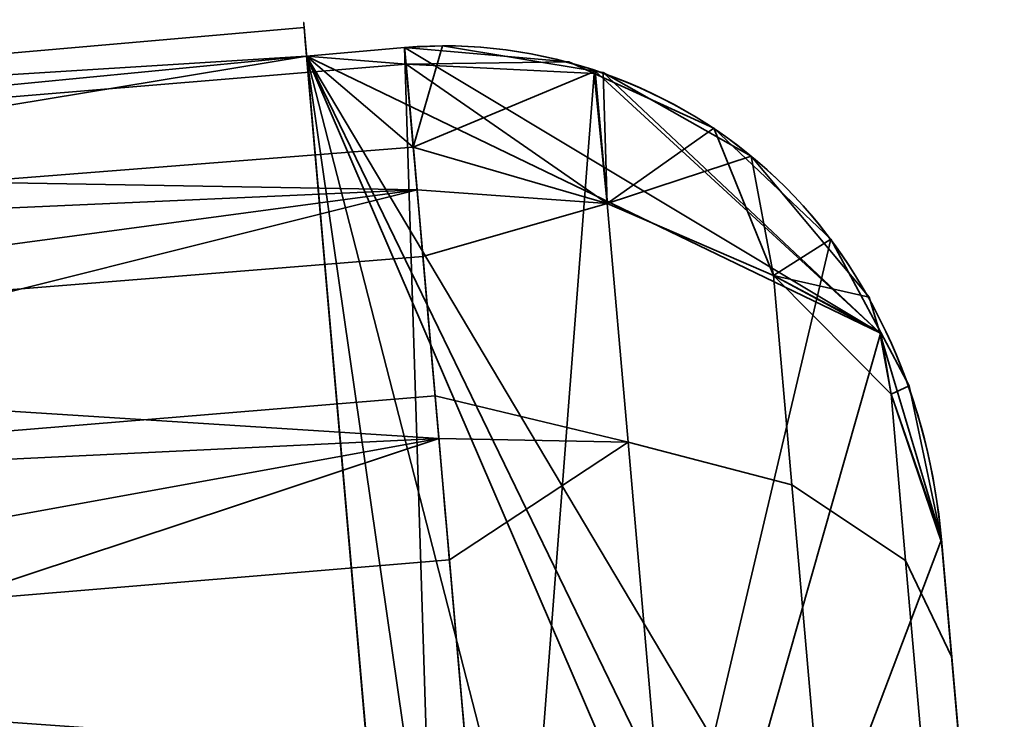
# Model space of a CAD drawing. Header units: millimetres. Extents: x -603 to 3703, y -121 to 193.
# Tile 660 of 1056: x 1978.62 to 1983.62, y -16.08 to -12.53. Entities that reach past the tile are written whole.
import ezdxf

# ---------------------------------------------------------------- set-up
doc = ezdxf.new("R2010")
doc.units = ezdxf.units.MM
doc.layers.add('152', color=7, linetype='Continuous', true_color=0xffffff)

# ---------------------------------------------------------------- blocks, each defined once
blk = doc.blocks.new('UG_SURFACE_061')
at = {"layer": '152', "color": 35, "linetype": 'Continuous', "lineweight": 35}
for points in [[(1974.1832, -13.0793, 1294.5139), (1980.0608, -12.5651, 1294.5139), (1980.0735, -12.7102, 1293.75)], [(1980.0735, -12.7102, 1296.25), (1980.0608, -12.5651, 1294.5139), (1974.1832, -13.0793, 1294.5139)], [(1974.1832, -13.0793, 140.5139), (1980.0608, -12.5651, 140.5139), (1980.0735, -12.7102, 139.75)], [(1980.0735, -12.7102, 142.25), (1980.0608, -12.5651, 140.5139), (1974.1832, -13.0793, 140.5139)], [(1974.1832, -13.0793, 1871.514), (1980.0608, -12.5651, 1871.514), (1980.0735, -12.7102, 1870.75)], [(1980.0735, -12.7102, 1873.25), (1980.0608, -12.5651, 1871.514), (1974.1832, -13.0793, 1871.514)], [(1974.1832, -13.0793, 717.5139), (1980.0608, -12.5651, 717.5139), (1980.0735, -12.7102, 716.75)], [(1980.0735, -12.7102, 719.25), (1980.0608, -12.5651, 717.5139), (1974.1832, -13.0793, 717.5139)], [(1980.0608, -12.5651, 1294.5139), (1980.0735, -12.7102, 1296.25), (1980.8542, -21.6338, 1296.25), (1980.8669, -21.779, 1294.5139)], [(1980.8669, -21.779, 1294.5139), (1980.8542, -21.6338, 1293.75), (1980.0735, -12.7102, 1293.75), (1980.0608, -12.5651, 1294.5139)], [(1980.0608, -12.5651, 140.5139), (1980.0735, -12.7102, 142.25), (1980.8542, -21.6338, 142.25), (1980.8669, -21.779, 140.5139)], [(1980.8669, -21.779, 140.5139), (1980.8542, -21.6338, 139.75), (1980.0735, -12.7102, 139.75), (1980.0608, -12.5651, 140.5139)], [(1980.0608, -12.5651, 1871.514), (1980.0735, -12.7102, 1873.25), (1980.8542, -21.6338, 1873.25), (1980.8669, -21.779, 1871.514)], [(1980.8669, -21.779, 1871.514), (1980.8542, -21.6338, 1870.75), (1980.0735, -12.7102, 1870.75), (1980.0608, -12.5651, 1871.514)], [(1980.0608, -12.5651, 717.5139), (1980.0735, -12.7102, 719.25), (1980.8542, -21.6338, 719.25), (1980.8669, -21.779, 717.5139)], [(1980.8669, -21.779, 717.5139), (1980.8542, -21.6338, 716.75), (1980.0735, -12.7102, 716.75), (1980.0608, -12.5651, 717.5139)], [(1982.9869, -14.1183, 1293.75), (1981.5409, -12.7869, 1293.75), (1980.7651, -12.6575, 1293.75), (1980.5716, -12.6666, 1293.75)], [(1980.616, -13.1734, 1292.7027), (1980.5716, -12.6666, 1293.75), (1980.7651, -12.6575, 1293.75)], [(1982.9869, -14.1183, 139.75), (1981.5409, -12.7869, 139.75), (1980.7651, -12.6575, 139.75), (1980.5716, -12.6666, 139.75)], [(1980.616, -13.1734, 138.7026), (1980.5716, -12.6666, 139.75), (1980.7651, -12.6575, 139.75)], [(1982.9869, -14.1183, 1870.75), (1981.5409, -12.7869, 1870.75), (1980.7651, -12.6575, 1870.75), (1980.5716, -12.6666, 1870.75)], [(1980.616, -13.1734, 1869.7026), (1980.5716, -12.6666, 1870.75), (1980.7651, -12.6575, 1870.75)], [(1982.9869, -14.1183, 716.75), (1981.5409, -12.7869, 716.75), (1980.7651, -12.6575, 716.75), (1980.5716, -12.6666, 716.75)], [(1980.616, -13.1734, 715.7026), (1980.5716, -12.6666, 716.75), (1980.7651, -12.6575, 716.75)], [(1980.616, -13.1734, 1292.7027), (1980.7651, -12.6575, 1293.75), (1981.5409, -12.7869, 1293.75)], [(1980.616, -13.1734, 138.7026), (1980.7651, -12.6575, 139.75), (1981.5409, -12.7869, 139.75)], [(1980.616, -13.1734, 1869.7026), (1980.7651, -12.6575, 1870.75), (1981.5409, -12.7869, 1870.75)], [(1980.616, -13.1734, 715.7026), (1980.7651, -12.6575, 716.75), (1981.5409, -12.7869, 716.75)], [(1974.1832, -13.0793, 1294.5139), (1974.2008, -13.2807, 1296.4369), (1980.0735, -12.7102, 1296.25)], [(1980.0735, -12.7102, 1293.75), (1974.2353, -13.6745, 1292.675), (1974.1832, -13.0793, 1294.5139)], [(1974.1832, -13.0793, 140.5139), (1974.2008, -13.2807, 142.4369), (1980.0735, -12.7102, 142.25)], [(1980.0735, -12.7102, 139.75), (1974.2353, -13.6745, 138.675), (1974.1832, -13.0793, 140.5139)], [(1974.1832, -13.0793, 1871.514), (1974.2008, -13.2807, 1873.4369), (1980.0735, -12.7102, 1873.25)], [(1980.0735, -12.7102, 1870.75), (1974.2353, -13.6745, 1869.675), (1974.1832, -13.0793, 1871.514)], [(1974.1832, -13.0793, 717.5139), (1974.2008, -13.2807, 719.4369), (1980.0735, -12.7102, 719.25)], [(1980.0735, -12.7102, 716.75), (1974.2353, -13.6745, 715.675), (1974.1832, -13.0793, 717.5139)], [(1980.0735, -12.7102, 1296.25), (1974.2008, -13.2807, 1296.4369), (1980.5789, -12.7506, 1296.4234)], [(1980.0735, -12.7102, 142.25), (1974.2008, -13.2807, 142.4369), (1980.5789, -12.7506, 142.4234)], [(1980.0735, -12.7102, 1873.25), (1974.2008, -13.2807, 1873.4369), (1980.5789, -12.7506, 1873.4235)], [(1980.0735, -12.7102, 719.25), (1974.2008, -13.2807, 719.4369), (1980.5789, -12.7506, 719.4234)], [(1980.616, -13.1734, 1292.7027), (1974.2353, -13.6745, 1292.675), (1980.0735, -12.7102, 1293.75)], [(1980.616, -13.1734, 138.7026), (1974.2353, -13.6745, 138.675), (1980.0735, -12.7102, 139.75)], [(1980.616, -13.1734, 1869.7026), (1974.2353, -13.6745, 1869.675), (1980.0735, -12.7102, 1870.75)], [(1980.616, -13.1734, 715.7026), (1974.2353, -13.6745, 715.675), (1980.0735, -12.7102, 716.75)], [(1980.5789, -12.7506, 1296.4234), (1980.5716, -12.6666, 1296.25), (1980.0735, -12.7102, 1296.25)], [(1980.0735, -12.7102, 1293.75), (1980.5716, -12.6666, 1293.75), (1980.616, -13.1734, 1292.7027)], [(1980.5716, -12.6666, 1293.75), (1980.0735, -12.7102, 1293.75), (1982.9869, -14.1183, 1293.75)], [(1980.8542, -21.6338, 1296.25), (1980.0735, -12.7102, 1296.25), (1980.5716, -12.6666, 1296.25)], [(1980.5789, -12.7506, 142.4234), (1980.5716, -12.6666, 142.25), (1980.0735, -12.7102, 142.25)], [(1980.0735, -12.7102, 139.75), (1980.5716, -12.6666, 139.75), (1980.616, -13.1734, 138.7026)], [(1980.5716, -12.6666, 139.75), (1980.0735, -12.7102, 139.75), (1982.9869, -14.1183, 139.75)], [(1980.8542, -21.6338, 142.25), (1980.0735, -12.7102, 142.25), (1980.5716, -12.6666, 142.25)], [(1980.5789, -12.7506, 1873.4235), (1980.5716, -12.6666, 1873.25), (1980.0735, -12.7102, 1873.25)], [(1980.0735, -12.7102, 1870.75), (1980.5716, -12.6666, 1870.75), (1980.616, -13.1734, 1869.7026)], [(1980.5716, -12.6666, 1870.75), (1980.0735, -12.7102, 1870.75), (1982.9869, -14.1183, 1870.75)], [(1980.8542, -21.6338, 1873.25), (1980.0735, -12.7102, 1873.25), (1980.5716, -12.6666, 1873.25)], [(1980.5789, -12.7506, 719.4234), (1980.5716, -12.6666, 719.25), (1980.0735, -12.7102, 719.25)], [(1980.0735, -12.7102, 716.75), (1980.5716, -12.6666, 716.75), (1980.616, -13.1734, 715.7026)], [(1980.5716, -12.6666, 716.75), (1980.0735, -12.7102, 716.75), (1982.9869, -14.1183, 716.75)], [(1980.8542, -21.6338, 719.25), (1980.0735, -12.7102, 719.25), (1980.5716, -12.6666, 719.25)], [(1980.0735, -12.7102, 1293.75), (1982.2779, -21.2932, 1293.75), (1982.829, -20.9134, 1293.75), (1983.3169, -20.254, 1293.75)], [(1980.0735, -12.7102, 1293.75), (1980.8542, -21.6338, 1293.75), (1981.3523, -21.5902, 1293.75)], [(1980.0735, -12.7102, 1293.75), (1983.4839, -19.7427, 1293.75), (1983.5795, -19.4497, 1293.75), (1983.6049, -18.6532, 1293.75)], [(1981.3523, -21.5902, 1293.75), (1982.162, -21.3731, 1293.75), (1982.2779, -21.2932, 1293.75), (1980.0735, -12.7102, 1293.75)], [(1983.3169, -20.254, 1293.75), (1983.4839, -19.7427, 1293.75), (1980.0735, -12.7102, 1293.75)], [(1983.6049, -18.6532, 1293.75), (1983.3, -15.1679, 1293.75), (1982.9869, -14.1183, 1293.75), (1980.0735, -12.7102, 1293.75)], [(1980.0735, -12.7102, 139.75), (1983.4839, -19.7427, 139.75), (1983.5795, -19.4497, 139.75), (1983.6049, -18.6532, 139.75)], [(1980.0735, -12.7102, 139.75), (1982.2779, -21.2932, 139.75), (1982.829, -20.9134, 139.75), (1983.3169, -20.254, 139.75)], [(1983.3169, -20.254, 139.75), (1983.4839, -19.7427, 139.75), (1980.0735, -12.7102, 139.75)], [(1980.0735, -12.7102, 139.75), (1980.8542, -21.6338, 139.75), (1981.3523, -21.5902, 139.75)], [(1981.3523, -21.5902, 139.75), (1982.162, -21.3731, 139.75), (1982.2779, -21.2932, 139.75), (1980.0735, -12.7102, 139.75)], [(1983.6049, -18.6532, 139.75), (1983.3, -15.1679, 139.75), (1982.9869, -14.1183, 139.75), (1980.0735, -12.7102, 139.75)], [(1980.0735, -12.7102, 1870.75), (1982.2779, -21.2932, 1870.75), (1982.829, -20.9134, 1870.75), (1983.3169, -20.254, 1870.75)], [(1980.0735, -12.7102, 1870.75), (1980.8542, -21.6338, 1870.75), (1981.3523, -21.5902, 1870.75)], [(1980.0735, -12.7102, 1870.75), (1983.4839, -19.7427, 1870.75), (1983.5795, -19.4497, 1870.75), (1983.6049, -18.6532, 1870.75)], [(1981.3523, -21.5902, 1870.75), (1982.162, -21.3731, 1870.75), (1982.2779, -21.2932, 1870.75), (1980.0735, -12.7102, 1870.75)], [(1983.3169, -20.254, 1870.75), (1983.4839, -19.7427, 1870.75), (1980.0735, -12.7102, 1870.75)], [(1983.6049, -18.6532, 1870.75), (1983.3, -15.1679, 1870.75), (1982.9869, -14.1183, 1870.75), (1980.0735, -12.7102, 1870.75)], [(1980.0735, -12.7102, 716.75), (1982.2779, -21.2932, 716.75), (1982.829, -20.9134, 716.75), (1983.3169, -20.254, 716.75)], [(1980.0735, -12.7102, 716.75), (1980.8542, -21.6338, 716.75), (1981.3523, -21.5902, 716.75)], [(1980.0735, -12.7102, 716.75), (1983.4839, -19.7427, 716.75), (1983.5795, -19.4497, 716.75), (1983.6049, -18.6532, 716.75)], [(1981.3523, -21.5902, 716.75), (1982.162, -21.3731, 716.75), (1982.2779, -21.2932, 716.75), (1980.0735, -12.7102, 716.75)], [(1983.3169, -20.254, 716.75), (1983.4839, -19.7427, 716.75), (1980.0735, -12.7102, 716.75)], [(1983.6049, -18.6532, 716.75), (1983.3, -15.1679, 716.75), (1982.9869, -14.1183, 716.75), (1980.0735, -12.7102, 716.75)], [(1980.5716, -12.6666, 1296.25), (1981.4067, -12.7399, 1296.25), (1981.5346, -12.7984, 1296.25), (1980.8542, -21.6338, 1296.25)], [(1981.4067, -12.7399, 1296.25), (1980.5716, -12.6666, 1296.25), (1980.5789, -12.7506, 1296.4234)], [(1980.5716, -12.6666, 142.25), (1981.4067, -12.7399, 142.25), (1981.5346, -12.7984, 142.25), (1980.8542, -21.6338, 142.25)], [(1981.4067, -12.7399, 142.25), (1980.5716, -12.6666, 142.25), (1980.5789, -12.7506, 142.4234)], [(1980.5716, -12.6666, 1873.25), (1981.4067, -12.7399, 1873.25), (1981.5346, -12.7984, 1873.25), (1980.8542, -21.6338, 1873.25)], [(1981.4067, -12.7399, 1873.25), (1980.5716, -12.6666, 1873.25), (1980.5789, -12.7506, 1873.4235)], [(1980.5716, -12.6666, 719.25), (1981.4067, -12.7399, 719.25), (1981.5346, -12.7984, 719.25), (1980.8542, -21.6338, 719.25)], [(1981.4067, -12.7399, 719.25), (1980.5716, -12.6666, 719.25), (1980.5789, -12.7506, 719.4234)], [(1980.6349, -13.3911, 1297.7473), (1980.5789, -12.7506, 1296.4234), (1974.2008, -13.2807, 1296.4369)], [(1980.6349, -13.3911, 143.7473), (1980.5789, -12.7506, 142.4234), (1974.2008, -13.2807, 142.4369)], [(1980.6349, -13.3911, 1874.7473), (1980.5789, -12.7506, 1873.4235), (1974.2008, -13.2807, 1873.4369)], [(1980.6349, -13.3911, 720.7473), (1980.5789, -12.7506, 719.4234), (1974.2008, -13.2807, 719.4369)], [(1980.5789, -12.7506, 1296.4234), (1981.5346, -12.7984, 1296.25), (1981.4067, -12.7399, 1296.25)], [(1980.5789, -12.7506, 142.4234), (1981.5346, -12.7984, 142.25), (1981.4067, -12.7399, 142.25)], [(1980.5789, -12.7506, 1873.4235), (1981.5346, -12.7984, 1873.25), (1981.4067, -12.7399, 1873.25)], [(1980.5789, -12.7506, 719.4234), (1981.5346, -12.7984, 719.25), (1981.4067, -12.7399, 719.25)], [(1981.6015, -13.4606, 1297.6348), (1981.5346, -12.7984, 1296.25), (1980.5789, -12.7506, 1296.4234)], [(1980.5789, -12.7506, 1296.4234), (1980.6349, -13.3911, 1297.7473), (1981.6015, -13.4606, 1297.6348)], [(1981.6015, -13.4606, 143.6349), (1981.5346, -12.7984, 142.25), (1980.5789, -12.7506, 142.4234)], [(1980.5789, -12.7506, 142.4234), (1980.6349, -13.3911, 143.7473), (1981.6015, -13.4606, 143.6349)], [(1981.6015, -13.4606, 1874.6349), (1981.5346, -12.7984, 1873.25), (1980.5789, -12.7506, 1873.4235)], [(1980.5789, -12.7506, 1873.4235), (1980.6349, -13.3911, 1874.7473), (1981.6015, -13.4606, 1874.6349)], [(1981.6015, -13.4606, 720.6349), (1981.5346, -12.7984, 719.25), (1980.5789, -12.7506, 719.4234)], [(1980.5789, -12.7506, 719.4234), (1980.6349, -13.3911, 720.7473), (1981.6015, -13.4606, 720.6349)], [(1981.5409, -12.7869, 1293.75), (1981.6015, -13.4606, 1292.3651), (1980.616, -13.1734, 1292.7027)], [(1981.5409, -12.7869, 139.75), (1981.6015, -13.4606, 138.3651), (1980.616, -13.1734, 138.7026)], [(1981.5409, -12.7869, 1870.75), (1981.6015, -13.4606, 1869.3651), (1980.616, -13.1734, 1869.7026)], [(1981.5409, -12.7869, 716.75), (1981.6015, -13.4606, 715.3651), (1980.616, -13.1734, 715.7026)], [(1980.8542, -21.6338, 1296.25), (1981.5346, -12.7984, 1296.25), (1982.1434, -13.0768, 1296.25), (1982.7384, -13.6414, 1296.25)], [(1980.8542, -21.6338, 142.25), (1981.5346, -12.7984, 142.25), (1982.1434, -13.0768, 142.25), (1982.7384, -13.6414, 142.25)], [(1980.8542, -21.6338, 1873.25), (1981.5346, -12.7984, 1873.25), (1982.1434, -13.0768, 1873.25), (1982.7384, -13.6414, 1873.25)], [(1980.8542, -21.6338, 719.25), (1981.5346, -12.7984, 719.25), (1982.1434, -13.0768, 719.25), (1982.7384, -13.6414, 719.25)], [(1982.1434, -13.0768, 1296.25), (1981.5346, -12.7984, 1296.25), (1981.6015, -13.4606, 1297.6348)], [(1982.1434, -13.0768, 142.25), (1981.5346, -12.7984, 142.25), (1981.6015, -13.4606, 143.6349)], [(1982.1434, -13.0768, 1873.25), (1981.5346, -12.7984, 1873.25), (1981.6015, -13.4606, 1874.6349)], [(1982.1434, -13.0768, 719.25), (1981.5346, -12.7984, 719.25), (1981.6015, -13.4606, 720.6349)], [(1981.5803, -12.7935, 1293.75), (1981.5409, -12.7869, 1293.75), (1982.9869, -14.1183, 1293.75)], [(1981.6015, -13.4606, 1292.3651), (1981.5409, -12.7869, 1293.75), (1981.5803, -12.7935, 1293.75)], [(1981.5803, -12.7935, 139.75), (1981.5409, -12.7869, 139.75), (1982.9869, -14.1183, 139.75)], [(1981.6015, -13.4606, 138.3651), (1981.5409, -12.7869, 139.75), (1981.5803, -12.7935, 139.75)], [(1981.5803, -12.7935, 1870.75), (1981.5409, -12.7869, 1870.75), (1982.9869, -14.1183, 1870.75)], [(1981.6015, -13.4606, 1869.3651), (1981.5409, -12.7869, 1870.75), (1981.5803, -12.7935, 1870.75)], [(1981.5803, -12.7935, 716.75), (1981.5409, -12.7869, 716.75), (1982.9869, -14.1183, 716.75)], [(1981.6015, -13.4606, 715.3651), (1981.5409, -12.7869, 716.75), (1981.5803, -12.7935, 716.75)], [(1982.9869, -14.1183, 1293.75), (1982.9327, -13.9368, 1293.75), (1982.3339, -13.2195, 1293.75), (1981.5803, -12.7935, 1293.75)], [(1981.6015, -13.4606, 1292.3651), (1981.5803, -12.7935, 1293.75), (1982.3339, -13.2195, 1293.75)], [(1982.9869, -14.1183, 139.75), (1982.9327, -13.9368, 139.75), (1982.3339, -13.2195, 139.75), (1981.5803, -12.7935, 139.75)], [(1981.6015, -13.4606, 138.3651), (1981.5803, -12.7935, 139.75), (1982.3339, -13.2195, 139.75)], [(1982.9869, -14.1183, 1870.75), (1982.9327, -13.9368, 1870.75), (1982.3339, -13.2195, 1870.75), (1981.5803, -12.7935, 1870.75)], [(1981.6015, -13.4606, 1869.3651), (1981.5803, -12.7935, 1870.75), (1982.3339, -13.2195, 1870.75)], [(1982.9869, -14.1183, 716.75), (1982.9327, -13.9368, 716.75), (1982.3339, -13.2195, 716.75), (1981.5803, -12.7935, 716.75)], [(1981.6015, -13.4606, 715.3651), (1981.5803, -12.7935, 716.75), (1982.3339, -13.2195, 716.75)], [(1981.6015, -13.4606, 1297.6348), (1982.4475, -13.8255, 1297.3146), (1982.1434, -13.0768, 1296.25)], [(1981.6015, -13.4606, 143.6349), (1982.4475, -13.8255, 143.3147), (1982.1434, -13.0768, 142.25)], [(1981.6015, -13.4606, 1874.6349), (1982.4475, -13.8255, 1874.3147), (1982.1434, -13.0768, 1873.25)], [(1981.6015, -13.4606, 720.6349), (1982.4475, -13.8255, 720.3147), (1982.1434, -13.0768, 719.25)], [(1982.7384, -13.6414, 1296.25), (1982.1434, -13.0768, 1296.25), (1982.4475, -13.8255, 1297.3146)], [(1982.7384, -13.6414, 142.25), (1982.1434, -13.0768, 142.25), (1982.4475, -13.8255, 143.3147)], [(1982.7384, -13.6414, 1873.25), (1982.1434, -13.0768, 1873.25), (1982.4475, -13.8255, 1874.3147)], [(1982.7384, -13.6414, 719.25), (1982.1434, -13.0768, 719.25), (1982.4475, -13.8255, 720.3147)], [(1974.2353, -13.6745, 1292.675), (1980.616, -13.1734, 1292.7027), (1980.6349, -13.3911, 1292.2527)], [(1974.2353, -13.6745, 138.675), (1980.616, -13.1734, 138.7026), (1980.6349, -13.3911, 138.2527)], [(1974.2353, -13.6745, 1869.675), (1980.616, -13.1734, 1869.7026), (1980.6349, -13.3911, 1869.2527)], [(1974.2353, -13.6745, 715.675), (1980.616, -13.1734, 715.7026), (1980.6349, -13.3911, 715.2527)], [(1981.6015, -13.4606, 1292.3651), (1980.6349, -13.3911, 1292.2527), (1980.616, -13.1734, 1292.7027)], [(1981.6015, -13.4606, 138.3651), (1980.6349, -13.3911, 138.2527), (1980.616, -13.1734, 138.7026)], [(1981.6015, -13.4606, 1869.3651), (1980.6349, -13.3911, 1869.2527), (1980.616, -13.1734, 1869.7026)], [(1981.6015, -13.4606, 715.3651), (1980.6349, -13.3911, 715.2527), (1980.616, -13.1734, 715.7026)], [(1982.3339, -13.2195, 1293.75), (1982.4475, -13.8255, 1292.6853), (1981.6015, -13.4606, 1292.3651)], [(1982.3339, -13.2195, 139.75), (1982.4475, -13.8255, 138.6853), (1981.6015, -13.4606, 138.3651)], [(1982.3339, -13.2195, 1870.75), (1982.4475, -13.8255, 1869.6853), (1981.6015, -13.4606, 1869.3651)], [(1982.3339, -13.2195, 716.75), (1982.4475, -13.8255, 715.6853), (1981.6015, -13.4606, 715.3651)], [(1982.4475, -13.8255, 1292.6853), (1982.3339, -13.2195, 1293.75), (1982.9327, -13.9368, 1293.75)], [(1982.4475, -13.8255, 138.6853), (1982.3339, -13.2195, 139.75), (1982.9327, -13.9368, 139.75)], [(1982.4475, -13.8255, 1869.6853), (1982.3339, -13.2195, 1870.75), (1982.9327, -13.9368, 1870.75)], [(1982.4475, -13.8255, 715.6853), (1982.3339, -13.2195, 716.75), (1982.9327, -13.9368, 716.75)], [(1974.2008, -13.2807, 1296.4369), (1974.2851, -14.2438, 1298.1114), (1980.6349, -13.3911, 1297.7473)], [(1974.2008, -13.2807, 142.4369), (1974.2851, -14.2438, 144.1115), (1980.6349, -13.3911, 143.7473)], [(1974.2008, -13.2807, 1873.4369), (1974.2851, -14.2438, 1875.1115), (1980.6349, -13.3911, 1874.7473)], [(1974.2008, -13.2807, 719.4369), (1974.2851, -14.2438, 721.1115), (1980.6349, -13.3911, 720.7473)], [(1974.3481, -14.9634, 1291.2381), (1974.2353, -13.6745, 1292.675), (1980.6349, -13.3911, 1292.2527)], [(1974.3481, -14.9634, 137.2381), (1974.2353, -13.6745, 138.675), (1980.6349, -13.3911, 138.2527)], [(1974.3481, -14.9634, 1868.2381), (1974.2353, -13.6745, 1869.675), (1980.6349, -13.3911, 1869.2527)], [(1974.3481, -14.9634, 714.238), (1974.2353, -13.6745, 715.675), (1980.6349, -13.3911, 715.2527)], [(1974.2851, -14.2438, 1298.1114), (1980.6646, -13.7296, 1298.0645), (1980.6349, -13.3911, 1297.7473)], [(1974.2851, -14.2438, 144.1115), (1980.6646, -13.7296, 144.0645), (1980.6349, -13.3911, 143.7473)], [(1974.2851, -14.2438, 1875.1115), (1980.6646, -13.7296, 1875.0645), (1980.6349, -13.3911, 1874.7473)], [(1974.2851, -14.2438, 721.1115), (1980.6646, -13.7296, 721.0645), (1980.6349, -13.3911, 720.7473)], [(1980.6349, -13.3911, 1292.2527), (1980.7265, -14.4374, 1291.2723), (1974.3481, -14.9634, 1291.2381)], [(1980.6349, -13.3911, 138.2527), (1980.7265, -14.4374, 137.2723), (1974.3481, -14.9634, 137.2381)], [(1980.6349, -13.3911, 1869.2527), (1980.7265, -14.4374, 1868.2723), (1974.3481, -14.9634, 1868.2381)], [(1980.6349, -13.3911, 715.2527), (1980.7265, -14.4374, 714.2723), (1974.3481, -14.9634, 714.238)], [(1980.7265, -14.4374, 1291.2723), (1980.6349, -13.3911, 1292.2527), (1981.6015, -13.4606, 1292.3651), (1981.7075, -14.673, 1291.2291)], [(1981.6015, -13.4606, 1297.6348), (1980.6349, -13.3911, 1297.7473), (1980.6646, -13.7296, 1298.0645)], [(1980.7265, -14.4374, 137.2723), (1980.6349, -13.3911, 138.2527), (1981.6015, -13.4606, 138.3651), (1981.7075, -14.673, 137.2292)], [(1981.6015, -13.4606, 143.6349), (1980.6349, -13.3911, 143.7473), (1980.6646, -13.7296, 144.0645)], [(1980.7265, -14.4374, 1868.2723), (1980.6349, -13.3911, 1869.2527), (1981.6015, -13.4606, 1869.3651), (1981.7075, -14.673, 1868.2292)], [(1981.6015, -13.4606, 1874.6349), (1980.6349, -13.3911, 1874.7473), (1980.6646, -13.7296, 1875.0645)], [(1980.7265, -14.4374, 714.2723), (1980.6349, -13.3911, 715.2527), (1981.6015, -13.4606, 715.3651), (1981.7075, -14.673, 714.2292)], [(1981.6015, -13.4606, 720.6349), (1980.6349, -13.3911, 720.7473), (1980.6646, -13.7296, 721.0645)], [(1980.6646, -13.7296, 1298.0645), (1980.7456, -14.6551, 1298.9317), (1981.7075, -14.673, 1298.7708), (1981.6015, -13.4606, 1297.6348)], [(1980.6646, -13.7296, 144.0645), (1980.7456, -14.6551, 144.9317), (1981.7075, -14.673, 144.7708), (1981.6015, -13.4606, 143.6349)], [(1980.6646, -13.7296, 1875.0645), (1980.7456, -14.6551, 1875.9317), (1981.7075, -14.673, 1875.7708), (1981.6015, -13.4606, 1874.6349)], [(1980.6646, -13.7296, 721.0645), (1980.7456, -14.6551, 721.9317), (1981.7075, -14.673, 721.7708), (1981.6015, -13.4606, 720.6349)], [(1981.7075, -14.673, 1291.2291), (1981.6015, -13.4606, 1292.3651), (1982.4475, -13.8255, 1292.6853), (1982.5407, -14.8905, 1291.6874)], [(1981.6015, -13.4606, 1297.6348), (1981.7075, -14.673, 1298.7708), (1982.5407, -14.8905, 1298.3125), (1982.4475, -13.8255, 1297.3146)], [(1981.7075, -14.673, 137.2292), (1981.6015, -13.4606, 138.3651), (1982.4475, -13.8255, 138.6853), (1982.5407, -14.8905, 137.6874)], [(1981.6015, -13.4606, 143.6349), (1981.7075, -14.673, 144.7708), (1982.5407, -14.8905, 144.3126), (1982.4475, -13.8255, 143.3147)], [(1981.7075, -14.673, 1868.2292), (1981.6015, -13.4606, 1869.3651), (1982.4475, -13.8255, 1869.6853), (1982.5407, -14.8905, 1868.6874)], [(1981.6015, -13.4606, 1874.6349), (1981.7075, -14.673, 1875.7708), (1982.5407, -14.8905, 1875.3126), (1982.4475, -13.8255, 1874.3147)], [(1981.7075, -14.673, 714.2292), (1981.6015, -13.4606, 715.3651), (1982.4475, -13.8255, 715.6853), (1982.5407, -14.8905, 714.6874)], [(1981.6015, -13.4606, 720.6349), (1981.7075, -14.673, 721.7708), (1982.5407, -14.8905, 721.3126), (1982.4475, -13.8255, 720.3147)], [(1982.7384, -13.6414, 1296.25), (1982.9916, -14.116, 1296.25), (1980.8542, -21.6338, 1296.25)], [(1982.7384, -13.6414, 142.25), (1982.9916, -14.116, 142.25), (1980.8542, -21.6338, 142.25)], [(1982.7384, -13.6414, 1873.25), (1982.9916, -14.116, 1873.25), (1980.8542, -21.6338, 1873.25)], [(1982.7384, -13.6414, 719.25), (1982.9916, -14.116, 719.25), (1980.8542, -21.6338, 719.25)], [(1982.9916, -14.116, 1296.25), (1982.7384, -13.6414, 1296.25), (1982.4475, -13.8255, 1297.3146)], [(1982.9916, -14.116, 142.25), (1982.7384, -13.6414, 142.25), (1982.4475, -13.8255, 143.3147)], [(1982.9916, -14.116, 1873.25), (1982.7384, -13.6414, 1873.25), (1982.4475, -13.8255, 1874.3147)], [(1982.9916, -14.116, 719.25), (1982.7384, -13.6414, 719.25), (1982.4475, -13.8255, 720.3147)], [(1980.7456, -14.6551, 1298.9317), (1980.6646, -13.7296, 1298.0645), (1974.2851, -14.2438, 1298.1114)], [(1980.7456, -14.6551, 144.9317), (1980.6646, -13.7296, 144.0645), (1974.2851, -14.2438, 144.1115)], [(1980.7456, -14.6551, 1875.9317), (1980.6646, -13.7296, 1875.0645), (1974.2851, -14.2438, 1875.1115)], [(1980.7456, -14.6551, 721.9317), (1980.6646, -13.7296, 721.0645), (1974.2851, -14.2438, 721.1115)], [(1982.4475, -13.8255, 1292.6853), (1982.9327, -13.9368, 1293.75), (1982.9869, -14.1183, 1293.75)], [(1982.9869, -14.1183, 1293.75), (1983.0444, -14.4302, 1293.1645), (1982.4475, -13.8255, 1292.6853)], [(1982.5407, -14.8905, 1291.6874), (1982.4475, -13.8255, 1292.6853), (1983.0444, -14.4302, 1293.1645), (1983.1183, -15.2747, 1292.3732)], [(1982.4475, -13.8255, 1297.3146), (1983.0444, -14.4302, 1296.8355), (1982.9916, -14.116, 1296.25)], [(1982.4475, -13.8255, 1297.3146), (1982.5407, -14.8905, 1298.3125), (1983.1183, -15.2747, 1297.6269), (1983.0444, -14.4302, 1296.8355)], [(1982.4475, -13.8255, 138.6853), (1982.9327, -13.9368, 139.75), (1982.9869, -14.1183, 139.75)], [(1982.9869, -14.1183, 139.75), (1983.0444, -14.4302, 139.1645), (1982.4475, -13.8255, 138.6853)], [(1982.5407, -14.8905, 137.6874), (1982.4475, -13.8255, 138.6853), (1983.0444, -14.4302, 139.1645), (1983.1183, -15.2747, 138.3732)], [(1982.4475, -13.8255, 143.3147), (1983.0444, -14.4302, 142.8355), (1982.9916, -14.116, 142.25)], [(1982.4475, -13.8255, 143.3147), (1982.5407, -14.8905, 144.3126), (1983.1183, -15.2747, 143.6268), (1983.0444, -14.4302, 142.8355)], [(1982.4475, -13.8255, 1869.6853), (1982.9327, -13.9368, 1870.75), (1982.9869, -14.1183, 1870.75)], [(1982.9869, -14.1183, 1870.75), (1983.0444, -14.4302, 1870.1645), (1982.4475, -13.8255, 1869.6853)], [(1982.5407, -14.8905, 1868.6874), (1982.4475, -13.8255, 1869.6853), (1983.0444, -14.4302, 1870.1645), (1983.1183, -15.2747, 1869.3732)], [(1982.4475, -13.8255, 1874.3147), (1983.0444, -14.4302, 1873.8354), (1982.9916, -14.116, 1873.25)], [(1982.4475, -13.8255, 1874.3147), (1982.5407, -14.8905, 1875.3126), (1983.1183, -15.2747, 1874.6269), (1983.0444, -14.4302, 1873.8354)], [(1982.4475, -13.8255, 715.6853), (1982.9327, -13.9368, 716.75), (1982.9869, -14.1183, 716.75)], [(1982.9869, -14.1183, 716.75), (1983.0444, -14.4302, 716.1645), (1982.4475, -13.8255, 715.6853)], [(1982.5407, -14.8905, 714.6874), (1982.4475, -13.8255, 715.6853), (1983.0444, -14.4302, 716.1645), (1983.1183, -15.2747, 715.3732)], [(1982.4475, -13.8255, 720.3147), (1983.0444, -14.4302, 719.8355), (1982.9916, -14.116, 719.25)], [(1982.4475, -13.8255, 720.3147), (1982.5407, -14.8905, 721.3126), (1983.1183, -15.2747, 720.6268), (1983.0444, -14.4302, 719.8355)], [(1980.8542, -21.6338, 1296.25), (1982.9916, -14.116, 1296.25), (1983.1368, -14.3879, 1296.25), (1983.3, -15.1679, 1296.25)], [(1980.8542, -21.6338, 142.25), (1982.9916, -14.116, 142.25), (1983.1368, -14.3879, 142.25), (1983.3, -15.1679, 142.25)], [(1980.8542, -21.6338, 1873.25), (1982.9916, -14.116, 1873.25), (1983.1368, -14.3879, 1873.25), (1983.3, -15.1679, 1873.25)], [(1980.8542, -21.6338, 719.25), (1982.9916, -14.116, 719.25), (1983.1368, -14.3879, 719.25), (1983.3, -15.1679, 719.25)], [(1983.0444, -14.4302, 1293.1645), (1982.9869, -14.1183, 1293.75), (1983.3, -15.1679, 1293.75)], [(1983.0444, -14.4302, 139.1645), (1982.9869, -14.1183, 139.75), (1983.3, -15.1679, 139.75)], [(1983.0444, -14.4302, 1870.1645), (1982.9869, -14.1183, 1870.75), (1983.3, -15.1679, 1870.75)], [(1983.0444, -14.4302, 716.1645), (1982.9869, -14.1183, 716.75), (1983.3, -15.1679, 716.75)], [(1983.1368, -14.3879, 1296.25), (1982.9916, -14.116, 1296.25), (1983.0444, -14.4302, 1296.8355)], [(1983.1368, -14.3879, 142.25), (1982.9916, -14.116, 142.25), (1983.0444, -14.4302, 142.8355)], [(1983.1368, -14.3879, 1873.25), (1982.9916, -14.116, 1873.25), (1983.0444, -14.4302, 1873.8354)], [(1983.1368, -14.3879, 719.25), (1982.9916, -14.116, 719.25), (1983.0444, -14.4302, 719.8355)], [(1974.2851, -14.2438, 1298.1114), (1974.4215, -15.8021, 1299.248), (1980.7456, -14.6551, 1298.9317)], [(1974.2851, -14.2438, 144.1115), (1974.4215, -15.8021, 145.248), (1980.7456, -14.6551, 144.9317)], [(1974.2851, -14.2438, 1875.1115), (1974.4215, -15.8021, 1876.248), (1980.7456, -14.6551, 1875.9317)], [(1974.2851, -14.2438, 721.1115), (1974.4215, -15.8021, 722.248), (1980.7456, -14.6551, 721.9317)], [(1983.3, -15.1679, 1296.25), (1983.1368, -14.3879, 1296.25), (1983.0444, -14.4302, 1296.8355)], [(1983.3, -15.1679, 142.25), (1983.1368, -14.3879, 142.25), (1983.0444, -14.4302, 142.8355)], [(1983.3, -15.1679, 1873.25), (1983.1368, -14.3879, 1873.25), (1983.0444, -14.4302, 1873.8354)], [(1983.3, -15.1679, 719.25), (1983.1368, -14.3879, 719.25), (1983.0444, -14.4302, 719.8355)], [(1974.3481, -14.9634, 1291.2381), (1980.7265, -14.4374, 1291.2723), (1980.7456, -14.6551, 1291.0683)], [(1974.3481, -14.9634, 137.2381), (1980.7265, -14.4374, 137.2723), (1980.7456, -14.6551, 137.0683)], [(1974.3481, -14.9634, 1868.2381), (1980.7265, -14.4374, 1868.2723), (1980.7456, -14.6551, 1868.0682)], [(1974.3481, -14.9634, 714.238), (1980.7265, -14.4374, 714.2723), (1980.7456, -14.6551, 714.0683)], [(1981.7075, -14.673, 1291.2291), (1980.7456, -14.6551, 1291.0683), (1980.7265, -14.4374, 1291.2723)], [(1981.7075, -14.673, 137.2292), (1980.7456, -14.6551, 137.0683), (1980.7265, -14.4374, 137.2723)], [(1981.7075, -14.673, 1868.2292), (1980.7456, -14.6551, 1868.0682), (1980.7265, -14.4374, 1868.2723)], [(1981.7075, -14.673, 714.2292), (1980.7456, -14.6551, 714.0683), (1980.7265, -14.4374, 714.2723)], [(1983.3, -15.1679, 1293.75), (1983.3013, -15.1825, 1293.7298), (1983.0444, -14.4302, 1293.1645)], [(1983.1183, -15.2747, 1292.3732), (1983.0444, -14.4302, 1293.1645), (1983.3013, -15.1825, 1293.7298), (1983.3524, -15.767, 1293.1821)], [(1983.0444, -14.4302, 1296.8355), (1983.3013, -15.1825, 1296.2703), (1983.3, -15.1679, 1296.25)], [(1983.0444, -14.4302, 1296.8355), (1983.1183, -15.2747, 1297.6269), (1983.3524, -15.767, 1296.8179), (1983.3013, -15.1825, 1296.2703)], [(1983.3, -15.1679, 139.75), (1983.3013, -15.1825, 139.7297), (1983.0444, -14.4302, 139.1645)], [(1983.1183, -15.2747, 138.3732), (1983.0444, -14.4302, 139.1645), (1983.3013, -15.1825, 139.7297), (1983.3524, -15.767, 139.1821)], [(1983.0444, -14.4302, 142.8355), (1983.3013, -15.1825, 142.2703), (1983.3, -15.1679, 142.25)], [(1983.0444, -14.4302, 142.8355), (1983.1183, -15.2747, 143.6268), (1983.3524, -15.767, 142.8179), (1983.3013, -15.1825, 142.2703)], [(1983.3, -15.1679, 1870.75), (1983.3013, -15.1825, 1870.7297), (1983.0444, -14.4302, 1870.1645)], [(1983.1183, -15.2747, 1869.3732), (1983.0444, -14.4302, 1870.1645), (1983.3013, -15.1825, 1870.7297), (1983.3524, -15.767, 1870.1822)], [(1983.0444, -14.4302, 1873.8354), (1983.3013, -15.1825, 1873.2703), (1983.3, -15.1679, 1873.25)], [(1983.0444, -14.4302, 1873.8354), (1983.1183, -15.2747, 1874.6269), (1983.3524, -15.767, 1873.8179), (1983.3013, -15.1825, 1873.2703)], [(1983.3, -15.1679, 716.75), (1983.3013, -15.1825, 716.7298), (1983.0444, -14.4302, 716.1645)], [(1983.1183, -15.2747, 715.3732), (1983.0444, -14.4302, 716.1645), (1983.3013, -15.1825, 716.7298), (1983.3524, -15.767, 716.1821)], [(1983.0444, -14.4302, 719.8355), (1983.3013, -15.1825, 719.2702), (1983.3, -15.1679, 719.25)], [(1983.0444, -14.4302, 719.8355), (1983.1183, -15.2747, 720.6268), (1983.3524, -15.767, 719.8179), (1983.3013, -15.1825, 719.2702)], [(1974.5021, -16.7231, 1290.4516), (1974.3481, -14.9634, 1291.2381), (1980.7456, -14.6551, 1291.0683)], [(1974.5021, -16.7231, 136.4516), (1974.3481, -14.9634, 137.2381), (1980.7456, -14.6551, 137.0683)], [(1974.5021, -16.7231, 1867.4517), (1974.3481, -14.9634, 1868.2381), (1980.7456, -14.6551, 1868.0682)], [(1974.5021, -16.7231, 713.4516), (1974.3481, -14.9634, 714.238), (1980.7456, -14.6551, 714.0683)], [(1974.4215, -15.8021, 1299.248), (1980.7996, -15.2726, 1299.1761), (1980.7456, -14.6551, 1298.9317)], [(1974.4215, -15.8021, 145.248), (1980.7996, -15.2726, 145.176), (1980.7456, -14.6551, 144.9317)], [(1974.4215, -15.8021, 1876.248), (1980.7996, -15.2726, 1876.176), (1980.7456, -14.6551, 1875.9317)], [(1974.4215, -15.8021, 722.248), (1980.7996, -15.2726, 722.176), (1980.7456, -14.6551, 721.9317)], [(1980.7456, -14.6551, 1291.0683), (1980.8782, -16.1718, 1290.4681), (1974.5021, -16.7231, 1290.4516)], [(1980.7456, -14.6551, 137.0683), (1980.8782, -16.1718, 136.4681), (1974.5021, -16.7231, 136.4516)], [(1980.7456, -14.6551, 1868.0682), (1980.8782, -16.1718, 1867.4681), (1974.5021, -16.7231, 1867.4517)], [(1980.7456, -14.6551, 714.0683), (1980.8782, -16.1718, 713.4681), (1974.5021, -16.7231, 713.4516)], [(1980.8782, -16.1718, 1290.4681), (1980.7456, -14.6551, 1291.0683), (1981.7075, -14.673, 1291.2291), (1981.8425, -16.2159, 1290.6187)], [(1981.7075, -14.673, 1298.7708), (1980.7456, -14.6551, 1298.9317), (1980.7996, -15.2726, 1299.1761)], [(1980.8782, -16.1718, 136.4681), (1980.7456, -14.6551, 137.0683), (1981.7075, -14.673, 137.2292), (1981.8425, -16.2159, 136.6187)], [(1981.7075, -14.673, 144.7708), (1980.7456, -14.6551, 144.9317), (1980.7996, -15.2726, 145.176)], [(1980.8782, -16.1718, 1867.4681), (1980.7456, -14.6551, 1868.0682), (1981.7075, -14.673, 1868.2292), (1981.8425, -16.2159, 1867.6187)], [(1981.7075, -14.673, 1875.7708), (1980.7456, -14.6551, 1875.9317), (1980.7996, -15.2726, 1876.176)], [(1980.8782, -16.1718, 713.4681), (1980.7456, -14.6551, 714.0683), (1981.7075, -14.673, 714.2292), (1981.8425, -16.2159, 713.6187)], [(1981.7075, -14.673, 721.7708), (1980.7456, -14.6551, 721.9317), (1980.7996, -15.2726, 722.176)], [(1980.7996, -15.2726, 1299.1761), (1980.8863, -16.2639, 1299.5683), (1981.8425, -16.2159, 1299.3814), (1981.7075, -14.673, 1298.7708)], [(1980.7996, -15.2726, 145.176), (1980.8863, -16.2639, 145.5683), (1981.8425, -16.2159, 145.3813), (1981.7075, -14.673, 144.7708)], [(1980.7996, -15.2726, 1876.176), (1980.8863, -16.2639, 1876.5683), (1981.8425, -16.2159, 1876.3813), (1981.7075, -14.673, 1875.7708)], [(1980.7996, -15.2726, 722.176), (1980.8863, -16.2639, 722.5683), (1981.8425, -16.2159, 722.3814), (1981.7075, -14.673, 721.7708)], [(1981.8425, -16.2159, 1290.6187), (1981.7075, -14.673, 1291.2291), (1982.5407, -14.8905, 1291.6874), (1982.6592, -16.2459, 1291.151)], [(1981.7075, -14.673, 1298.7708), (1981.8425, -16.2159, 1299.3814), (1982.6592, -16.2459, 1298.8489), (1982.5407, -14.8905, 1298.3125)], [(1981.8425, -16.2159, 136.6187), (1981.7075, -14.673, 137.2292), (1982.5407, -14.8905, 137.6874), (1982.6592, -16.2459, 137.1511)], [(1981.7075, -14.673, 144.7708), (1981.8425, -16.2159, 145.3813), (1982.6592, -16.2459, 144.8489), (1982.5407, -14.8905, 144.3126)], [(1981.8425, -16.2159, 1867.6187), (1981.7075, -14.673, 1868.2292), (1982.5407, -14.8905, 1868.6874), (1982.6592, -16.2459, 1868.1511)], [(1981.7075, -14.673, 1875.7708), (1981.8425, -16.2159, 1876.3813), (1982.6592, -16.2459, 1875.8489), (1982.5407, -14.8905, 1875.3126)], [(1981.8425, -16.2159, 713.6187), (1981.7075, -14.673, 714.2292), (1982.5407, -14.8905, 714.6874), (1982.6592, -16.2459, 714.1511)], [(1981.7075, -14.673, 721.7708), (1981.8425, -16.2159, 722.3814), (1982.6592, -16.2459, 721.8489), (1982.5407, -14.8905, 721.3126)], [(1982.6592, -16.2459, 1291.151), (1982.5407, -14.8905, 1291.6874), (1983.1183, -15.2747, 1292.3732), (1983.2124, -16.3495, 1291.9478)], [(1982.5407, -14.8905, 1298.3125), (1982.6592, -16.2459, 1298.8489), (1983.2124, -16.3495, 1298.0521), (1983.1183, -15.2747, 1297.6269)], [(1982.6592, -16.2459, 137.1511), (1982.5407, -14.8905, 137.6874), (1983.1183, -15.2747, 138.3732), (1983.2124, -16.3495, 137.9479)], [(1982.5407, -14.8905, 144.3126), (1982.6592, -16.2459, 144.8489), (1983.2124, -16.3495, 144.0521), (1983.1183, -15.2747, 143.6268)], [(1982.6592, -16.2459, 1868.1511), (1982.5407, -14.8905, 1868.6874), (1983.1183, -15.2747, 1869.3732), (1983.2124, -16.3495, 1868.9479)], [(1982.5407, -14.8905, 1875.3126), (1982.6592, -16.2459, 1875.8489), (1983.2124, -16.3495, 1875.0521), (1983.1183, -15.2747, 1874.6269)], [(1982.6592, -16.2459, 714.1511), (1982.5407, -14.8905, 714.6874), (1983.1183, -15.2747, 715.3732), (1983.2124, -16.3495, 714.9479)], [(1982.5407, -14.8905, 721.3126), (1982.6592, -16.2459, 721.8489), (1983.2124, -16.3495, 721.0521), (1983.1183, -15.2747, 720.6268)], [(1983.3, -15.1679, 1296.25), (1983.6049, -18.6532, 1296.25), (1983.4788, -19.7412, 1296.25), (1980.8542, -21.6338, 1296.25)], [(1983.3, -15.1679, 142.25), (1983.6049, -18.6532, 142.25), (1983.4788, -19.7412, 142.25), (1980.8542, -21.6338, 142.25)], [(1983.3, -15.1679, 1873.25), (1983.6049, -18.6532, 1873.25), (1983.4788, -19.7412, 1873.25), (1980.8542, -21.6338, 1873.25)], [(1983.3, -15.1679, 719.25), (1983.6049, -18.6532, 719.25), (1983.4788, -19.7412, 719.25), (1980.8542, -21.6338, 719.25)], [(1983.3, -15.1679, 1293.75), (1983.6049, -18.6532, 1293.75), (1983.6036, -18.6386, 1293.7298)], [(1983.3013, -15.1825, 1293.7298), (1983.3, -15.1679, 1293.75), (1983.6036, -18.6386, 1293.7298)], [(1983.6036, -18.6386, 1296.2703), (1983.3, -15.1679, 1296.25), (1983.3013, -15.1825, 1296.2703)], [(1983.6036, -18.6386, 1296.2703), (1983.6049, -18.6532, 1296.25), (1983.3, -15.1679, 1296.25)], [(1983.3, -15.1679, 139.75), (1983.6049, -18.6532, 139.75), (1983.6036, -18.6386, 139.7297)], [(1983.3013, -15.1825, 139.7297), (1983.3, -15.1679, 139.75), (1983.6036, -18.6386, 139.7297)], [(1983.6036, -18.6386, 142.2703), (1983.3, -15.1679, 142.25), (1983.3013, -15.1825, 142.2703)], [(1983.6036, -18.6386, 142.2703), (1983.6049, -18.6532, 142.25), (1983.3, -15.1679, 142.25)], [(1983.3, -15.1679, 1870.75), (1983.6049, -18.6532, 1870.75), (1983.6036, -18.6386, 1870.7297)], [(1983.3013, -15.1825, 1870.7297), (1983.3, -15.1679, 1870.75), (1983.6036, -18.6386, 1870.7297)], [(1983.6036, -18.6386, 1873.2703), (1983.3, -15.1679, 1873.25), (1983.3013, -15.1825, 1873.2703)], [(1983.6036, -18.6386, 1873.2703), (1983.6049, -18.6532, 1873.25), (1983.3, -15.1679, 1873.25)], [(1983.3013, -15.1825, 716.7298), (1983.3, -15.1679, 716.75), (1983.6049, -18.6532, 716.75)], [(1983.6049, -18.6532, 719.25), (1983.3, -15.1679, 719.25), (1983.3013, -15.1825, 719.2702)], [(1983.4175, -16.5108, 1292.8878), (1983.3524, -15.767, 1293.1821), (1983.3013, -15.1825, 1293.7298), (1983.6036, -18.6386, 1293.7298)], [(1983.6036, -18.6386, 1296.2703), (1983.3013, -15.1825, 1296.2703), (1983.3524, -15.767, 1296.8179), (1983.4175, -16.5108, 1297.1122)], [(1983.4175, -16.5108, 138.8878), (1983.3524, -15.767, 139.1821), (1983.3013, -15.1825, 139.7297), (1983.6036, -18.6386, 139.7297)], [(1983.6036, -18.6386, 142.2703), (1983.3013, -15.1825, 142.2703), (1983.3524, -15.767, 142.8179), (1983.4175, -16.5108, 143.1122)], [(1983.4175, -16.5108, 1869.8878), (1983.3524, -15.767, 1870.1822), (1983.3013, -15.1825, 1870.7297), (1983.6036, -18.6386, 1870.7297)], [(1983.6036, -18.6386, 1873.2703), (1983.3013, -15.1825, 1873.2703), (1983.3524, -15.767, 1873.8179), (1983.4175, -16.5108, 1874.1122)], [(1983.3013, -15.1825, 716.7298), (1983.6036, -18.6386, 716.7298), (1983.5525, -18.0541, 716.1821), (1983.4874, -17.3103, 715.8878)], [(1983.3013, -15.1825, 716.7298), (1983.6049, -18.6532, 716.75), (1983.6036, -18.6386, 716.7298)], [(1983.4874, -17.3103, 715.8878), (1983.4175, -16.5108, 715.8878), (1983.3524, -15.767, 716.1821), (1983.3013, -15.1825, 716.7298)], [(1983.3013, -15.1825, 719.2702), (1983.3524, -15.767, 719.8179), (1983.4175, -16.5108, 720.1122), (1983.4874, -17.3103, 720.1122)], [(1983.4874, -17.3103, 720.1122), (1983.5525, -18.0541, 719.8179), (1983.6036, -18.6386, 719.2702), (1983.3013, -15.1825, 719.2702)], [(1983.6036, -18.6386, 719.2702), (1983.6049, -18.6532, 719.25), (1983.3013, -15.1825, 719.2702)], [(1980.8863, -16.2639, 1299.5683), (1980.7996, -15.2726, 1299.1761), (1974.4215, -15.8021, 1299.248)], [(1980.8863, -16.2639, 145.5683), (1980.7996, -15.2726, 145.176), (1974.4215, -15.8021, 145.248)], [(1980.8863, -16.2639, 1876.5683), (1980.7996, -15.2726, 1876.176), (1974.4215, -15.8021, 1876.248)], [(1980.8863, -16.2639, 722.5683), (1980.7996, -15.2726, 722.176), (1974.4215, -15.8021, 722.248)], [(1983.2124, -16.3495, 1291.9478), (1983.1183, -15.2747, 1292.3732), (1983.3524, -15.767, 1293.1821), (1983.4175, -16.5108, 1292.8878)], [(1983.1183, -15.2747, 1297.6269), (1983.2124, -16.3495, 1298.0521), (1983.4175, -16.5108, 1297.1122), (1983.3524, -15.767, 1296.8179)], [(1983.2124, -16.3495, 137.9479), (1983.1183, -15.2747, 138.3732), (1983.3524, -15.767, 139.1821), (1983.4175, -16.5108, 138.8878)], [(1983.1183, -15.2747, 143.6268), (1983.2124, -16.3495, 144.0521), (1983.4175, -16.5108, 143.1122), (1983.3524, -15.767, 142.8179)], [(1983.2124, -16.3495, 1868.9479), (1983.1183, -15.2747, 1869.3732), (1983.3524, -15.767, 1870.1822), (1983.4175, -16.5108, 1869.8878)], [(1983.1183, -15.2747, 1874.6269), (1983.2124, -16.3495, 1875.0521), (1983.4175, -16.5108, 1874.1122), (1983.3524, -15.767, 1873.8179)], [(1983.2124, -16.3495, 714.9479), (1983.1183, -15.2747, 715.3732), (1983.3524, -15.767, 716.1821), (1983.4175, -16.5108, 715.8878)], [(1983.1183, -15.2747, 720.6268), (1983.2124, -16.3495, 721.0521), (1983.4175, -16.5108, 720.1122), (1983.3524, -15.767, 719.8179)], [(1974.4215, -15.8021, 1299.248), (1974.5862, -17.6862, 1299.65), (1980.8863, -16.2639, 1299.5683)], [(1974.4215, -15.8021, 145.248), (1974.5862, -17.6862, 145.65), (1980.8863, -16.2639, 145.5683)], [(1974.4215, -15.8021, 1876.248), (1974.5862, -17.6862, 1876.65), (1980.8863, -16.2639, 1876.5683)], [(1974.4215, -15.8021, 722.248), (1974.5862, -17.6862, 722.65), (1980.8863, -16.2639, 722.5683)]]:
    blk.add_3dface(points, dxfattribs=at)
blk = doc.blocks.new('UG_SURFACE_179')
at = {"layer": '152', "color": 252, "linetype": 'Continuous', "lineweight": 35}
for points in [[(2165, -18, 2212.25), (2165, 174.4, 2212.25), (835, 174.4, 2212.25), (835, -18, 2212.25)], [(985, -18, 2062.2499), (985, 174.4, 2062.2499), (2015.0001, 174.4, 2062.2499), (2015.0001, -18, 2062.2499)]]:
    blk.add_3dface(points, dxfattribs=at)

msp = doc.modelspace()

# ---------------------------------------------------------------- linework, layer by layer
at = {"layer": '152', "color": 35, "linetype": 'Continuous', "lineweight": 35}
for p, q in [((1980.5716, -12.6666, 1296.25), (1980.0735, -12.7102, 1296.25)), ((1980.5716, -12.6666, 1293.75), (1980.0735, -12.7102, 1293.75)), ((1980.5716, -12.6666, 142.25), (1980.0735, -12.7102, 142.25)), ((1980.5716, -12.6666, 139.75), (1980.0735, -12.7102, 139.75)), ((1980.5716, -12.6666, 1870.75), (1980.0735, -12.7102, 1870.75)), ((1980.5716, -12.6666, 1873.25), (1980.0735, -12.7102, 1873.25)), ((1980.5716, -12.6666, 719.25), (1980.0735, -12.7102, 719.25)), ((1980.5716, -12.6666, 716.75), (1980.0735, -12.7102, 716.75)), ((1980.0735, -12.7102, 1293.75), (1980.8542, -21.6338, 1293.75)), ((1980.8542, -21.6338, 1296.25), (1980.0735, -12.7102, 1296.25)), ((1980.8542, -21.6338, 142.25), (1980.0735, -12.7102, 142.25)), ((1980.0735, -12.7102, 139.75), (1980.8542, -21.6338, 139.75)), ((1980.0735, -12.7102, 1870.75), (1980.8542, -21.6338, 1870.75)), ((1980.8542, -21.6338, 1873.25), (1980.0735, -12.7102, 1873.25)), ((1980.0735, -12.7102, 716.75), (1980.8542, -21.6338, 716.75)), ((1980.8542, -21.6338, 719.25), (1980.0735, -12.7102, 719.25)), ((1983.6049, -18.6532, 1293.75), (1983.3, -15.1679, 1293.75)), ((1983.3, -15.1679, 1296.25), (1983.6049, -18.6532, 1296.25)), ((1983.3, -15.1679, 142.25), (1983.6049, -18.6532, 142.25)), ((1983.6049, -18.6532, 139.75), (1983.3, -15.1679, 139.75)), ((1983.3, -15.1679, 1873.25), (1983.6049, -18.6532, 1873.25)), ((1983.6049, -18.6532, 1870.75), (1983.3, -15.1679, 1870.75)), ((1983.3, -15.1679, 719.25), (1983.6049, -18.6532, 719.25)), ((1983.6049, -18.6532, 716.75), (1983.3, -15.1679, 716.75))]:
    msp.add_line(p, q, dxfattribs=at)
at = {"layer": '152', "color": 35, "linetype": 'Continuous', "lineweight": 35, "extrusion": (0.996195, 0.087156, 0)}
for centre, radius, start, end in [((-189.7155, 1295, 1971.4309), 4.65, 344.4061, 15.5939), ((-189.7155, 141, 1971.4309), 4.65, 344.4061, 15.5939), ((-189.7155, 1872, 1971.4309), 4.65, 344.4061, 15.5939), ((-189.7155, 718, 1971.4309), 4.65, 344.4061, 15.5939), ((-189.7155, 1295, 1974.4309), 2.15, 35.5487, 144.4513), ((-189.7155, 1295, 1974.4309), 2.15, 215.5487, 324.4513), ((-189.7155, 141, 1974.4309), 2.15, 215.5487, 324.4513), ((-189.7155, 141, 1974.4309), 2.15, 35.5487, 144.4513), ((-189.7155, 1872, 1974.4309), 2.15, 215.5487, 324.4513), ((-189.7155, 1872, 1974.4309), 2.15, 35.5487, 144.4513), ((-189.7155, 718, 1974.4309), 2.15, 215.5487, 324.4513), ((-189.7155, 718, 1974.4309), 2.15, 35.5487, 144.4513)]:
    msp.add_arc(centre, radius, start, end, dxfattribs=at)
at = {"layer": '152', "color": 35, "linetype": 'Continuous', "lineweight": 35, "extrusion": (-0.996195, -0.087156, 0)}
for centre, start, end in [((189.7155, 1295, -1971.9309), 195.5939, 344.4061), ((189.7155, 1295, -1971.9309), 15.5939, 164.4061), ((189.7155, 141, -1971.9309), 195.5939, 344.4061), ((189.7155, 141, -1971.9309), 15.5939, 164.4061), ((189.7155, 1872, -1971.9309), 195.5939, 344.4061), ((189.7155, 1872, -1971.9309), 15.5939, 164.4061), ((189.7155, 718, -1971.9309), 195.5939, 344.4061), ((189.7155, 718, -1971.9309), 15.5939, 164.4061)]:
    msp.add_arc(centre, 4.65, start, end, dxfattribs=at)
at = {"layer": '152', "color": 35, "linetype": 'Continuous', "lineweight": 35}
for points in [[(1980.5716, -12.6666, 1296.25), (1981.2622, -12.6062, 1296.25), (1981.9638, -12.861, 1296.25), (1982.9586, -13.8032, 1296.25), (1983.2398, -14.4807, 1296.25), (1983.3, -15.1679, 1296.25)], [(1980.5716, -12.6666, 142.25), (1981.2622, -12.6062, 142.25), (1981.9638, -12.861, 142.25), (1982.9586, -13.8032, 142.25), (1983.2398, -14.4807, 142.25), (1983.3, -15.1679, 142.25)], [(1980.5716, -12.6666, 1873.25), (1981.2622, -12.6062, 1873.25), (1981.9638, -12.861, 1873.25), (1982.9586, -13.8032, 1873.25), (1983.2398, -14.4807, 1873.25), (1983.3, -15.1679, 1873.25)], [(1980.5716, -12.6666, 719.25), (1981.2622, -12.6062, 719.25), (1981.9638, -12.861, 719.25), (1982.9586, -13.8032, 719.25), (1983.2398, -14.4807, 719.25), (1983.3, -15.1679, 719.25)], [(1983.3, -15.1679, 1293.75), (1983.2403, -14.4854, 1293.75), (1982.9617, -13.807, 1293.75), (1981.9635, -12.86, 1293.75), (1981.2572, -12.6067, 1293.75), (1980.5716, -12.6666, 1293.75)], [(1983.3, -15.1679, 139.75), (1983.2403, -14.4854, 139.75), (1982.9617, -13.807, 139.75), (1981.9635, -12.86, 139.75), (1981.2572, -12.6067, 139.75), (1980.5716, -12.6666, 139.75)], [(1983.3, -15.1679, 1870.75), (1983.2403, -14.4854, 1870.75), (1982.9617, -13.807, 1870.75), (1981.9635, -12.86, 1870.75), (1981.2572, -12.6067, 1870.75), (1980.5716, -12.6666, 1870.75)], [(1983.3, -15.1679, 716.75), (1983.2403, -14.4854, 716.75), (1982.9617, -13.807, 716.75), (1981.9635, -12.86, 716.75), (1981.2572, -12.6067, 716.75), (1980.5716, -12.6666, 716.75)]]:
    msp.add_open_spline(points, degree=3, knots=[0, 0, 0, 0, 0.5, 0.5, 1, 1, 1, 1], dxfattribs=at)

# ---------------------------------------------------------------- block references
at = {"layer": '152', "color": 252, "linetype": 'Continuous', "lineweight": 35}
msp.add_blockref('UG_SURFACE_179', (0, 0), dxfattribs=at)
at = {"layer": '152', "color": 35, "linetype": 'Continuous', "lineweight": 35}
msp.add_blockref('UG_SURFACE_061', (0, 0), dxfattribs=at)

doc.saveas('drawing.dxf')
